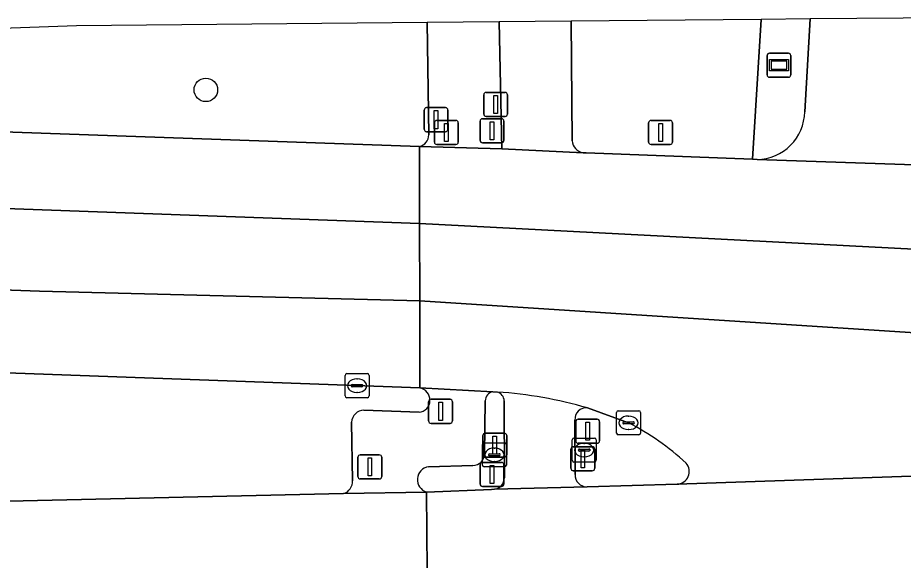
# Model space of a CAD drawing. Extents: x 161084 to 161928, y 385354 to 386522.
# Drawn here: x 161852.11 to 161888.89, y 386499.31 to 386521.87 of the extents above; entities that cross this region are included whole.
import ezdxf

# ---------------------------------------------------------------- set-up
doc = ezdxf.new("R2010")
doc.units = 0
for name, color, linetype in [('IMGEO_Berm_groen', 7, 'Continuous'), ('IMGEO_Boom', 7, 'Continuous'), ('IMGEO_Brandkraan', 7, 'Continuous'), ('IMGEO_Drukknoppaal', 7, 'Continuous'), ('IMGEO_Fietspad_gesloten', 7, 'Continuous'), ('IMGEO_Kolk', 7, 'Continuous'), ('IMGEO_Lichtmast', 7, 'Continuous'), ('IMGEO_OVBaan_gesloten', 7, 'Continuous'), ('IMGEO_Rijbaan_regionaal_gesloten', 7, 'Continuous'), ('IMGEO_Verkeerseiland_gesloten', 7, 'Continuous'), ('IMGEO_Verkeersregelinstallatiepaal', 7, 'Continuous'), ('IMGEO_Voetpad_open', 7, 'Continuous'), ('IMGEO_Wegwijzer', 7, 'Continuous')]:
    doc.layers.add(name, color=color, linetype=linetype)

msp = doc.modelspace()

# ---------------------------------------------------------------- linework, layer by layer
at = {"layer": 'IMGEO_Berm_groen'}
for points in [[(161869.118, 386521.664), (161854.55, 386521.528), (161805.354, 386519.765), (161781.499, 386518.91), (161786.794, 386518.556)], [(161869.18, 386516.991), (161869.118, 386521.664)], [(161882.982, 386521.793), (161875.087, 386521.719), (161875.132, 386516.75)], [(161875.59, 386516.251), (161875.714, 386516.245), (161882.619, 386515.978), (161882.982, 386521.793)], [(161811.034, 386518.547), (161868.792, 386516.517)], [(161868.806, 386506.471), (161836.386, 386507.652)], [(161866.479, 386505.554), (161868.773, 386505.459)], [(161866.013, 386502.617), (161865.973, 386505.053)], [(161781.483, 386499.728), (161818.448, 386501.002), (161865.636, 386502.078)]]:
    msp.add_lwpolyline(points, dxfattribs=at)
for centre, radius, start, end in [((161868.694, 386516.993), 0.486, 281.615, 359.7798), ((161875.676, 386516.79), 0.546, 184.1715, 260.9221), ((161868.717, 386505.967), 0.511, 276.3091, 79.9555), ((161866.502, 386505.025), 0.53, 92.4733, 176.9578), ((161865.478, 386502.59), 0.536, 287.1775, 2.8813)]:
    msp.add_arc(centre, radius, start, end, dxfattribs=at)
at = {"layer": 'IMGEO_Boom'}
msp.add_circle((161859.92, 386518.865), 0.489, dxfattribs=at)
at = {"layer": 'IMGEO_Brandkraan'}
for p, q in [((161875.133, 386503.463), (161875.133, 386504.315)), ((161875.208, 386504.389), (161876.06, 386504.389)), ((161876.134, 386504.315), (161876.134, 386503.463)), ((161871.403, 386503.266), (161871.403, 386504.118)), ((161871.478, 386504.192), (161872.33, 386504.192)), ((161871.891, 386503.972), (161871.916, 386503.972)), ((161872.404, 386504.118), (161872.404, 386503.266)), ((161875.392, 386503.883), (161875.392, 386503.895)), ((161875.83, 386503.846), (161875.432, 386503.846)), ((161875.435, 386503.932), (161875.833, 386503.932)), ((161875.621, 386504.169), (161875.646, 386504.169)), ((161875.876, 386503.895), (161875.876, 386503.883)), ((161871.662, 386503.686), (161871.662, 386503.698)), ((161872.1, 386503.649), (161871.702, 386503.649)), ((161871.705, 386503.735), (161872.103, 386503.735)), ((161872.146, 386503.698), (161872.146, 386503.686)), ((161875.644, 386503.609), (161875.619, 386503.609)), ((161872.33, 386503.192), (161871.478, 386503.192)), ((161871.914, 386503.412), (161871.889, 386503.412)), ((161876.06, 386503.389), (161875.208, 386503.389))]:
    msp.add_line(p, q, dxfattribs=at)
for points in [[(161875.133, 386503.463), (161875.133, 386504.315)], [(161875.208, 386504.389), (161876.06, 386504.389)], [(161876.134, 386504.315), (161876.134, 386503.463)], [(161871.403, 386503.266), (161871.403, 386504.118)], [(161871.478, 386504.192), (161872.33, 386504.192)], [(161872.404, 386504.118), (161872.404, 386503.266)], [(161872.33, 386503.192), (161871.478, 386503.192)], [(161876.06, 386503.389), (161875.208, 386503.389)]]:
    msp.add_lwpolyline(points, dxfattribs=at)
for centre, radius, start, end in [((161875.21, 386504.313), 0.0765, 91.552, 178.448), ((161875.21, 386504.313), 0.0765, 91.552, 178.448), ((161876.058, 386504.313), 0.0765, 1.552, 88.448), ((161876.058, 386504.313), 0.0765, 1.552, 88.448), ((161871.48, 386504.116), 0.0765, 91.552, 178.448), ((161871.48, 386504.116), 0.0765, 91.552, 178.448), ((161872.328, 386504.116), 0.0765, 1.552, 88.448), ((161872.328, 386504.116), 0.0765, 1.552, 88.448), ((161875.432, 386503.892), 0.0403, 85.8775, 175.7526), ((161875.429, 386503.882), 0.0366, 178.938, 274.7102), ((161875.833, 386503.889), 0.043, 264.8664, 352.4533), ((161875.837, 386503.894), 0.0386, 1.7309, 96.639), ((161871.702, 386503.695), 0.0403, 85.8775, 175.7526), ((161871.699, 386503.685), 0.0366, 178.938, 274.7102), ((161872.103, 386503.692), 0.043, 264.8664, 352.4533), ((161872.107, 386503.697), 0.0386, 1.7309, 96.639), ((161871.48, 386503.268), 0.0765, 181.552, 268.448), ((161871.48, 386503.268), 0.0765, 181.552, 268.448), ((161872.328, 386503.268), 0.0765, 271.552, 358.448), ((161872.328, 386503.268), 0.0765, 271.552, 358.448), ((161875.21, 386503.465), 0.0765, 181.552, 268.448), ((161875.21, 386503.465), 0.0765, 181.552, 268.448), ((161876.058, 386503.465), 0.0765, 271.552, 358.448), ((161876.058, 386503.465), 0.0765, 271.552, 358.448)]:
    msp.add_arc(centre, radius, start, end, dxfattribs=at)
for centre, major_axis, ratio, start_param, end_param in [((161871.89, 386503.692), (-0.387, 0.002), 0.722429, 4.712389, 7.853982), ((161871.915, 386503.692), (-0.39, 0.002), 0.717154, 1.570796, 4.712389), ((161875.62, 386503.889), (-0.387, 0.002), 0.722429, 4.712389, 7.853982), ((161875.645, 386503.889), (-0.39, 0.002), 0.717154, 1.570796, 4.712389)]:
    msp.add_ellipse(centre, major_axis=major_axis, ratio=ratio, start_param=start_param, end_param=end_param, dxfattribs=at)
at = {"layer": 'IMGEO_Drukknoppaal'}
for p, q in [((161871.458, 386517.86), (161871.458, 386518.66)), ((161871.458, 386518.66), (161871.458, 386517.86)), ((161871.558, 386518.76), (161872.348, 386518.76)), ((161872.348, 386518.76), (161871.558, 386518.76)), ((161872.448, 386518.66), (161872.448, 386517.86)), ((161872.448, 386517.86), (161872.448, 386518.66)), ((161872.348, 386517.76), (161871.558, 386517.76)), ((161871.558, 386517.76), (161872.348, 386517.76)), ((161871.524, 386504.591), (161872.314, 386504.591)), ((161872.314, 386504.591), (161871.524, 386504.591)), ((161871.424, 386503.691), (161871.424, 386504.491)), ((161871.424, 386504.491), (161871.424, 386503.691)), ((161872.414, 386504.491), (161872.414, 386503.691)), ((161872.414, 386503.691), (161872.414, 386504.491)), ((161875.081, 386503.13), (161875.081, 386503.93)), ((161875.081, 386503.93), (161875.081, 386503.13)), ((161875.181, 386504.03), (161875.971, 386504.03)), ((161875.971, 386504.03), (161875.181, 386504.03)), ((161876.071, 386503.93), (161876.071, 386503.13)), ((161876.071, 386503.13), (161876.071, 386503.93)), ((161872.314, 386503.591), (161871.524, 386503.591)), ((161871.524, 386503.591), (161872.314, 386503.591)), ((161875.971, 386503.03), (161875.181, 386503.03)), ((161875.181, 386503.03), (161875.971, 386503.03))]:
    msp.add_line(p, q, dxfattribs=at)
for points in [[(161871.878, 386518.635), (161872.028, 386518.635), (161872.028, 386517.885), (161871.878, 386517.885), (161871.878, 386518.635)], [(161871.844, 386504.466), (161871.994, 386504.466), (161871.994, 386503.716), (161871.844, 386503.716), (161871.844, 386504.466)], [(161875.501, 386503.905), (161875.651, 386503.905), (161875.651, 386503.155), (161875.501, 386503.155), (161875.501, 386503.905)]]:
    msp.add_lwpolyline(points, dxfattribs=at)
for centre, start, end in [((161871.558, 386518.66), 90, 180), ((161871.558, 386518.66), 90, 180), ((161872.348, 386518.66), 0, 90), ((161872.348, 386518.66), 360, 90), ((161871.558, 386517.86), 180, 270), ((161871.558, 386517.86), 180, 270), ((161872.348, 386517.86), 270, 0), ((161872.348, 386517.86), 270, 0), ((161871.524, 386504.491), 90, 180), ((161871.524, 386504.491), 90, 180), ((161872.314, 386504.491), 0, 90), ((161872.314, 386504.491), 360, 90), ((161875.181, 386503.93), 90, 180), ((161875.181, 386503.93), 90, 180), ((161875.971, 386503.93), 0, 90), ((161875.971, 386503.93), 360, 90), ((161871.524, 386503.691), 180, 270), ((161871.524, 386503.691), 180, 270), ((161872.314, 386503.691), 270, 0), ((161872.314, 386503.691), 270, 0), ((161875.181, 386503.13), 180, 270), ((161875.181, 386503.13), 180, 270), ((161875.971, 386503.13), 270, 0), ((161875.971, 386503.13), 270, 0)]:
    msp.add_arc(centre, 0.1, start, end, dxfattribs=at)
at = {"layer": 'IMGEO_Fietspad_gesloten'}
for points in [[(161875.132, 386516.75), (161875.087, 386521.719), (161872.097, 386521.692)], [(161872.097, 386521.692), (161872.217, 386516.411), (161875.59, 386516.251)], [(161872.308, 386505.931), (161872.317, 386502.735)], [(161875.257, 386502.874), (161875.25, 386505.137)], [(161871.909, 386502.257), (161875.752, 386502.355)]]:
    msp.add_lwpolyline(points, dxfattribs=at)
for centre, radius, start, end in [((161875.676, 386516.79), 0.546, 184.1715, 260.9221), ((161870.848, 386488.764), 17.579, 73.7535, 86.1343), ((161871.916, 386505.929), 0.392, 0.364, 72.5831), ((161875.715, 386505.177), 0.467, 83.7395, 184.9124), ((161875.754, 386502.852), 0.497, 177.4932, 269.7951), ((161871.832, 386502.736), 0.485, 279.1134, 359.9213)]:
    msp.add_arc(centre, radius, start, end, dxfattribs=at)
at = {"layer": 'IMGEO_Kolk'}
for p, q in [((161865.7, 386506.14), (161865.7, 386506.992)), ((161865.775, 386507.066), (161866.627, 386507.066)), ((161866.188, 386506.846), (161866.213, 386506.846)), ((161866.701, 386506.992), (161866.701, 386506.14)), ((161865.959, 386506.56), (161865.959, 386506.572)), ((161866.397, 386506.523), (161865.999, 386506.523)), ((161866.002, 386506.609), (161866.4, 386506.609)), ((161866.443, 386506.572), (161866.443, 386506.56)), ((161866.627, 386506.066), (161865.775, 386506.066)), ((161866.211, 386506.286), (161866.186, 386506.286)), ((161876.975, 386504.596), (161876.975, 386505.448)), ((161877.05, 386505.522), (161877.902, 386505.522)), ((161877.976, 386505.448), (161877.976, 386504.596)), ((161877.234, 386505.016), (161877.234, 386505.028)), ((161877.672, 386504.979), (161877.274, 386504.979)), ((161877.277, 386505.065), (161877.675, 386505.065)), ((161877.463, 386505.302), (161877.488, 386505.302)), ((161877.718, 386505.028), (161877.718, 386505.016)), ((161877.486, 386504.742), (161877.461, 386504.742)), ((161877.902, 386504.522), (161877.05, 386504.522))]:
    msp.add_line(p, q, dxfattribs=at)
for points in [[(161865.7, 386506.14), (161865.7, 386506.992)], [(161865.775, 386507.066), (161866.627, 386507.066)], [(161866.701, 386506.992), (161866.701, 386506.14)], [(161866.627, 386506.066), (161865.775, 386506.066)], [(161876.975, 386504.596), (161876.975, 386505.448)], [(161877.05, 386505.522), (161877.902, 386505.522)], [(161877.976, 386505.448), (161877.976, 386504.596)], [(161877.902, 386504.522), (161877.05, 386504.522)]]:
    msp.add_lwpolyline(points, dxfattribs=at)
for centre, radius, start, end in [((161865.777, 386506.99), 0.0765, 91.552, 178.448), ((161865.777, 386506.99), 0.0765, 91.552, 178.448), ((161866.625, 386506.99), 0.0765, 1.552, 88.448), ((161866.625, 386506.99), 0.0765, 1.552, 88.448), ((161865.999, 386506.569), 0.0403, 85.8775, 175.7526), ((161865.996, 386506.559), 0.0366, 178.938, 274.7102), ((161866.4, 386506.566), 0.043, 264.8664, 352.4533), ((161866.404, 386506.571), 0.0386, 1.7309, 96.639), ((161865.777, 386506.142), 0.0765, 181.552, 268.448), ((161865.777, 386506.142), 0.0765, 181.552, 268.448), ((161866.625, 386506.142), 0.0765, 271.552, 358.448), ((161866.625, 386506.142), 0.0765, 271.552, 358.448), ((161877.052, 386505.446), 0.0765, 91.552, 178.448), ((161877.052, 386505.446), 0.0765, 91.552, 178.448), ((161877.9, 386505.446), 0.0765, 1.552, 88.448), ((161877.9, 386505.446), 0.0765, 1.552, 88.448), ((161877.274, 386505.025), 0.0403, 85.8775, 175.7526), ((161877.271, 386505.015), 0.0366, 178.938, 274.7102), ((161877.675, 386505.022), 0.043, 264.8664, 352.4533), ((161877.679, 386505.027), 0.0386, 1.7309, 96.639), ((161877.052, 386504.598), 0.0765, 181.552, 268.448), ((161877.052, 386504.598), 0.0765, 181.552, 268.448), ((161877.9, 386504.598), 0.0765, 271.552, 358.448), ((161877.9, 386504.598), 0.0765, 271.552, 358.448)]:
    msp.add_arc(centre, radius, start, end, dxfattribs=at)
for centre, major_axis, ratio, start_param, end_param in [((161866.187, 386506.566), (-0.387, 0.002), 0.722429, 4.712389, 7.853982), ((161866.212, 386506.566), (-0.39, 0.002), 0.717154, 1.570796, 4.712389), ((161877.462, 386505.022), (-0.387, 0.002), 0.722429, 4.712389, 7.853982), ((161877.487, 386505.022), (-0.39, 0.002), 0.717154, 1.570796, 4.712389)]:
    msp.add_ellipse(centre, major_axis=major_axis, ratio=ratio, start_param=start_param, end_param=end_param, dxfattribs=at)
at = {"layer": 'IMGEO_Lichtmast'}
for p, q in [((161868.986, 386517.226), (161868.986, 386518.026)), ((161868.986, 386518.026), (161868.986, 386517.226)), ((161869.086, 386518.126), (161869.876, 386518.126)), ((161869.876, 386518.126), (161869.086, 386518.126)), ((161869.976, 386518.026), (161869.976, 386517.226)), ((161869.976, 386517.226), (161869.976, 386518.026)), ((161869.876, 386517.126), (161869.086, 386517.126)), ((161869.086, 386517.126), (161869.876, 386517.126)), ((161869.172, 386505.1), (161869.172, 386505.9)), ((161869.172, 386505.9), (161869.172, 386505.1)), ((161869.272, 386506), (161870.062, 386506)), ((161870.062, 386506), (161869.272, 386506)), ((161870.162, 386505.9), (161870.162, 386505.1)), ((161870.162, 386505.1), (161870.162, 386505.9)), ((161870.062, 386505), (161869.272, 386505)), ((161869.272, 386505), (161870.062, 386505)), ((161866.234, 386502.791), (161866.234, 386503.591)), ((161866.234, 386503.591), (161866.234, 386502.791)), ((161866.334, 386503.691), (161867.124, 386503.691)), ((161867.124, 386503.691), (161866.334, 386503.691)), ((161867.224, 386503.591), (161867.224, 386502.791)), ((161867.224, 386502.791), (161867.224, 386503.591)), ((161867.124, 386502.691), (161866.334, 386502.691)), ((161866.334, 386502.691), (161867.124, 386502.691))]:
    msp.add_line(p, q, dxfattribs=at)
for points in [[(161869.406, 386518.001), (161869.556, 386518.001), (161869.556, 386517.251), (161869.406, 386517.251), (161869.406, 386518.001)], [(161869.592, 386505.875), (161869.742, 386505.875), (161869.742, 386505.125), (161869.592, 386505.125), (161869.592, 386505.875)], [(161866.654, 386503.566), (161866.804, 386503.566), (161866.804, 386502.816), (161866.654, 386502.816), (161866.654, 386503.566)]]:
    msp.add_lwpolyline(points, dxfattribs=at)
for centre, start, end in [((161869.086, 386518.026), 90, 180), ((161869.086, 386518.026), 90, 180), ((161869.876, 386518.026), 0, 90), ((161869.876, 386518.026), 360, 90), ((161869.086, 386517.226), 180, 270), ((161869.086, 386517.226), 180, 270), ((161869.876, 386517.226), 270, 0), ((161869.876, 386517.226), 270, 0), ((161869.272, 386505.9), 90, 180), ((161869.272, 386505.9), 90, 180), ((161870.062, 386505.9), 0, 90), ((161870.062, 386505.9), 360, 90), ((161869.272, 386505.1), 180, 270), ((161869.272, 386505.1), 180, 270), ((161870.062, 386505.1), 270, 0), ((161870.062, 386505.1), 270, 0), ((161866.334, 386503.591), 90, 180), ((161866.334, 386503.591), 90, 180), ((161867.124, 386503.591), 0, 90), ((161867.124, 386503.591), 360, 90), ((161866.334, 386502.791), 180, 270), ((161866.334, 386502.791), 180, 270), ((161867.124, 386502.791), 270, 0), ((161867.124, 386502.791), 270, 0)]:
    msp.add_arc(centre, 0.1, start, end, dxfattribs=at)
at = {"layer": 'IMGEO_OVBaan_gesloten'}
for points in [[(161900.131, 386502.807), (161897.435, 386502.904), (161892.388, 386502.882), (161891.649, 386502.89), (161879.493, 386502.468), (161875.752, 386502.355), (161871.909, 386502.257), (161871.778, 386502.254), (161869.088, 386502.145), (161869.118, 386498.87), (161869.149, 386495.379), (161871.879, 386495.5), (161874.505, 386495.613), (161875.803, 386495.669), (161884.773, 386496.012), (161897.33, 386496.311), (161899.498, 386496.225)], [(161869.118, 386498.87), (161869.088, 386502.145), (161865.636, 386502.078), (161818.448, 386501.002), (161781.483, 386499.728), (161769.346, 386499.291), (161716.318, 386497.389), (161635.871, 386494.504), (161614.476, 386493.735), (161610.593, 386493.594), (161514.156, 386490.147), (161514.225, 386486.399), (161540.956, 386487.327), (161632.308, 386490.629), (161783, 386495.974)]]:
    msp.add_lwpolyline(points, close=True, dxfattribs=at)
at = {"layer": 'IMGEO_Rijbaan_regionaal_gesloten'}
for points in [[(161899.657, 386521.033), (161901.665, 386521.029), (161901.704, 386521.482), (161890.82, 386521.866), (161885.024, 386521.812)], [(161885.024, 386521.812), (161884.792, 386517.958)], [(161759.308, 386516.735), (161774.324, 386516.06), (161778.443, 386515.747), (161792.135, 386513.569), (161792.896, 386513.379), (161811.505, 386511.978), (161837.5, 386511.046), (161853.008, 386510.49), (161868.801, 386510.094), (161868.796, 386513.304), (161827.9, 386514.799), (161812.062, 386515.267), (161798.737, 386516.675), (161786.794, 386518.556), (161781.499, 386518.91), (161558.33, 386510.912), (161555.079, 386510.796)], [(161786.794, 386518.556), (161798.737, 386516.675), (161812.062, 386515.267), (161827.9, 386514.799), (161868.796, 386513.304), (161868.792, 386516.517)], [(161868.792, 386516.517), (161811.034, 386518.547)], [(161882.811, 386515.972), (161897.928, 386515.464)], [(161868.801, 386510.094), (161853.008, 386510.49), (161837.5, 386511.046), (161811.505, 386511.978), (161792.896, 386513.379)], [(161836.386, 386507.652), (161868.806, 386506.471), (161868.801, 386510.094)], [(161891.75, 386508.616), (161868.801, 386510.094), (161868.806, 386506.471), (161871.84, 386506.313), (161872.033, 386506.303)], [(161875.766, 386505.641), (161877.476, 386505.022)], [(161879.493, 386502.468), (161891.649, 386502.89)]]:
    msp.add_lwpolyline(points, dxfattribs=at)
for points in [[(161901.191, 386515.34), (161897.928, 386515.464), (161882.811, 386515.972), (161882.619, 386515.978), (161875.714, 386516.245), (161875.59, 386516.251), (161872.217, 386516.411), (161868.792, 386516.517), (161868.796, 386513.304), (161896.791, 386511.856), (161900.888, 386511.705)], [(161900.888, 386511.705), (161896.791, 386511.856), (161868.796, 386513.304), (161868.801, 386510.094), (161891.75, 386508.616), (161892.532, 386508.583), (161900.604, 386508.3)]]:
    msp.add_lwpolyline(points, close=True, dxfattribs=at)
for centre, radius, start, end in [((161882.784, 386517.98), 2.008, 270.7689, 359.3756), ((161870.848, 386488.764), 17.579, 73.7535, 86.1343), ((161872.558, 386495.471), 10.743, 47.1511, 62.7555), ((161879.466, 386502.997), 0.53, 272.9391, 41.2945)]:
    msp.add_arc(centre, radius, start, end, dxfattribs=at)
at = {"layer": 'IMGEO_Verkeerseiland_gesloten'}
for points in [[(161882.982, 386521.793), (161882.619, 386515.978), (161882.811, 386515.972)], [(161884.792, 386517.958), (161885.024, 386521.812), (161882.982, 386521.793)], [(161872.033, 386506.303), (161871.84, 386506.313)], [(161871.524, 386505.934), (161871.493, 386503.726)], [(161872.317, 386502.735), (161872.308, 386505.931)], [(161877.476, 386505.022), (161875.766, 386505.641)], [(161875.25, 386505.137), (161875.257, 386502.874)], [(161871.009, 386503.248), (161869.169, 386503.197)], [(161875.752, 386502.355), (161879.493, 386502.468)], [(161869.088, 386502.145), (161871.778, 386502.254), (161871.909, 386502.257)]]:
    msp.add_lwpolyline(points, dxfattribs=at)
for centre, radius, start, end in [((161882.784, 386517.98), 2.008, 270.7689, 359.3756), ((161871.915, 386505.929), 0.391, 101.0677, 179.2914), ((161871.916, 386505.929), 0.392, 0.364, 72.5831), ((161875.715, 386505.177), 0.467, 83.7395, 184.9124), ((161872.558, 386495.471), 10.743, 47.1511, 62.7555), ((161871.005, 386503.736), 0.488, 270.5071, 358.7782), ((161869.246, 386502.662), 0.541, 98.1892, 253.0051), ((161879.466, 386502.997), 0.53, 272.9391, 41.2945), ((161875.754, 386502.852), 0.497, 177.4932, 269.7951), ((161871.832, 386502.736), 0.485, 279.1134, 359.9213)]:
    msp.add_arc(centre, radius, start, end, dxfattribs=at)
at = {"layer": 'IMGEO_Verkeersregelinstallatiepaal'}
for p, q in [((161869.411, 386516.694), (161869.411, 386517.494)), ((161869.411, 386517.494), (161869.411, 386516.694)), ((161869.511, 386517.594), (161870.301, 386517.594)), ((161870.301, 386517.594), (161869.511, 386517.594)), ((161870.401, 386517.494), (161870.401, 386516.694)), ((161870.401, 386516.694), (161870.401, 386517.494)), ((161871.307, 386516.767), (161871.307, 386517.567)), ((161871.307, 386517.567), (161871.307, 386516.767)), ((161871.407, 386517.667), (161872.197, 386517.667)), ((161872.197, 386517.667), (161871.407, 386517.667)), ((161872.297, 386517.567), (161872.297, 386516.767)), ((161872.297, 386516.767), (161872.297, 386517.567)), ((161878.31, 386516.694), (161878.31, 386517.494)), ((161878.31, 386517.494), (161878.31, 386516.694)), ((161878.41, 386517.594), (161879.2, 386517.594)), ((161879.2, 386517.594), (161878.41, 386517.594)), ((161879.3, 386517.494), (161879.3, 386516.694)), ((161879.3, 386516.694), (161879.3, 386517.494)), ((161870.301, 386516.594), (161869.511, 386516.594)), ((161869.511, 386516.594), (161870.301, 386516.594)), ((161872.197, 386516.667), (161871.407, 386516.667)), ((161871.407, 386516.667), (161872.197, 386516.667)), ((161879.2, 386516.594), (161878.41, 386516.594)), ((161878.41, 386516.594), (161879.2, 386516.594)), ((161875.28, 386504.27), (161875.28, 386505.07)), ((161875.28, 386505.07), (161875.28, 386504.27)), ((161875.38, 386505.17), (161876.17, 386505.17)), ((161876.17, 386505.17), (161875.38, 386505.17)), ((161876.27, 386505.07), (161876.27, 386504.27)), ((161876.27, 386504.27), (161876.27, 386505.07)), ((161876.17, 386504.17), (161875.38, 386504.17)), ((161875.38, 386504.17), (161876.17, 386504.17)), ((161871.307, 386502.476), (161871.307, 386503.276)), ((161871.307, 386503.276), (161871.307, 386502.476)), ((161871.407, 386503.376), (161872.197, 386503.376)), ((161872.197, 386503.376), (161871.407, 386503.376)), ((161872.297, 386503.276), (161872.297, 386502.476)), ((161872.297, 386502.476), (161872.297, 386503.276)), ((161872.197, 386502.376), (161871.407, 386502.376)), ((161871.407, 386502.376), (161872.197, 386502.376))]:
    msp.add_line(p, q, dxfattribs=at)
for points in [[(161869.831, 386517.469), (161869.981, 386517.469), (161869.981, 386516.719), (161869.831, 386516.719), (161869.831, 386517.469)], [(161871.727, 386517.542), (161871.877, 386517.542), (161871.877, 386516.792), (161871.727, 386516.792), (161871.727, 386517.542)], [(161878.73, 386517.469), (161878.88, 386517.469), (161878.88, 386516.719), (161878.73, 386516.719), (161878.73, 386517.469)], [(161875.7, 386505.045), (161875.85, 386505.045), (161875.85, 386504.295), (161875.7, 386504.295), (161875.7, 386505.045)], [(161871.727, 386503.251), (161871.877, 386503.251), (161871.877, 386502.501), (161871.727, 386502.501), (161871.727, 386503.251)]]:
    msp.add_lwpolyline(points, dxfattribs=at)
for centre, start, end in [((161869.511, 386517.494), 90, 180), ((161869.511, 386517.494), 90, 180), ((161870.301, 386517.494), 0, 90), ((161870.301, 386517.494), 360, 90), ((161871.407, 386517.567), 90, 180), ((161871.407, 386517.567), 90, 180), ((161872.197, 386517.567), 0, 90), ((161872.197, 386517.567), 360, 90), ((161878.41, 386517.494), 90, 180), ((161878.41, 386517.494), 90, 180), ((161879.2, 386517.494), 0, 90), ((161879.2, 386517.494), 360, 90), ((161871.407, 386516.767), 180, 270), ((161871.407, 386516.767), 180, 270), ((161872.197, 386516.767), 270, 0), ((161872.197, 386516.767), 270, 0), ((161869.511, 386516.694), 180, 270), ((161869.511, 386516.694), 180, 270), ((161870.301, 386516.694), 270, 0), ((161870.301, 386516.694), 270, 0), ((161878.41, 386516.694), 180, 270), ((161878.41, 386516.694), 180, 270), ((161879.2, 386516.694), 270, 0), ((161879.2, 386516.694), 270, 0), ((161875.38, 386505.07), 90, 180), ((161875.38, 386505.07), 90, 180), ((161876.17, 386505.07), 0, 90), ((161876.17, 386505.07), 360, 90), ((161875.38, 386504.27), 180, 270), ((161875.38, 386504.27), 180, 270), ((161876.17, 386504.27), 270, 0), ((161876.17, 386504.27), 270, 0), ((161871.407, 386503.276), 90, 180), ((161871.407, 386503.276), 90, 180), ((161872.197, 386503.276), 0, 90), ((161872.197, 386503.276), 360, 90), ((161871.407, 386502.476), 180, 270), ((161871.407, 386502.476), 180, 270), ((161872.197, 386502.476), 270, 0), ((161872.197, 386502.476), 270, 0)]:
    msp.add_arc(centre, 0.1, start, end, dxfattribs=at)
at = {"layer": 'IMGEO_Voetpad_open'}
for points in [[(161868.792, 386516.517), (161872.217, 386516.411), (161872.097, 386521.692), (161869.118, 386521.664)], [(161869.118, 386521.664), (161869.18, 386516.991)], [(161871.84, 386506.313), (161868.806, 386506.471)], [(161871.493, 386503.726), (161871.524, 386505.934)], [(161868.773, 386505.459), (161866.479, 386505.554)], [(161865.973, 386505.053), (161866.013, 386502.617)], [(161869.169, 386503.197), (161871.009, 386503.248)], [(161865.636, 386502.078), (161869.088, 386502.145)]]:
    msp.add_lwpolyline(points, dxfattribs=at)
for centre, radius, start, end in [((161868.694, 386516.993), 0.486, 281.615, 359.7798), ((161868.717, 386505.967), 0.511, 276.3091, 79.9555), ((161871.915, 386505.929), 0.391, 101.0677, 179.2914), ((161866.502, 386505.025), 0.53, 92.4733, 176.9578), ((161871.005, 386503.736), 0.488, 270.5071, 358.7782), ((161869.246, 386502.662), 0.541, 98.1892, 253.0051), ((161865.478, 386502.59), 0.536, 287.1775, 2.8813)]:
    msp.add_arc(centre, radius, start, end, dxfattribs=at)
at = {"layer": 'IMGEO_Wegwijzer'}
for p, q in [((161883.226, 386519.489), (161883.226, 386520.289)), ((161883.226, 386520.289), (161883.226, 386519.489)), ((161883.326, 386520.389), (161884.116, 386520.389)), ((161884.116, 386520.389), (161883.326, 386520.389)), ((161884.216, 386520.289), (161884.216, 386519.489)), ((161884.216, 386519.489), (161884.216, 386520.289)), ((161884.116, 386519.389), (161883.326, 386519.389)), ((161883.326, 386519.389), (161884.116, 386519.389))]:
    msp.add_line(p, q, dxfattribs=at)
for points in [[(161883.327, 386520.121), (161884.115, 386520.121), (161884.115, 386519.657), (161883.327, 386519.657), (161883.327, 386520.121)], [(161883.392, 386520.056), (161883.392, 386519.722), (161884.05, 386519.722), (161884.05, 386520.056), (161883.392, 386520.056)]]:
    msp.add_lwpolyline(points, dxfattribs=at)
for centre, start, end in [((161883.326, 386520.289), 90, 180), ((161883.326, 386520.289), 90, 180), ((161884.116, 386520.289), 0, 90), ((161884.116, 386520.289), 360, 90), ((161883.326, 386519.489), 180, 270), ((161883.326, 386519.489), 180, 270), ((161884.116, 386519.489), 270, 0), ((161884.116, 386519.489), 270, 0)]:
    msp.add_arc(centre, 0.1, start, end, dxfattribs=at)

doc.saveas('drawing.dxf')
